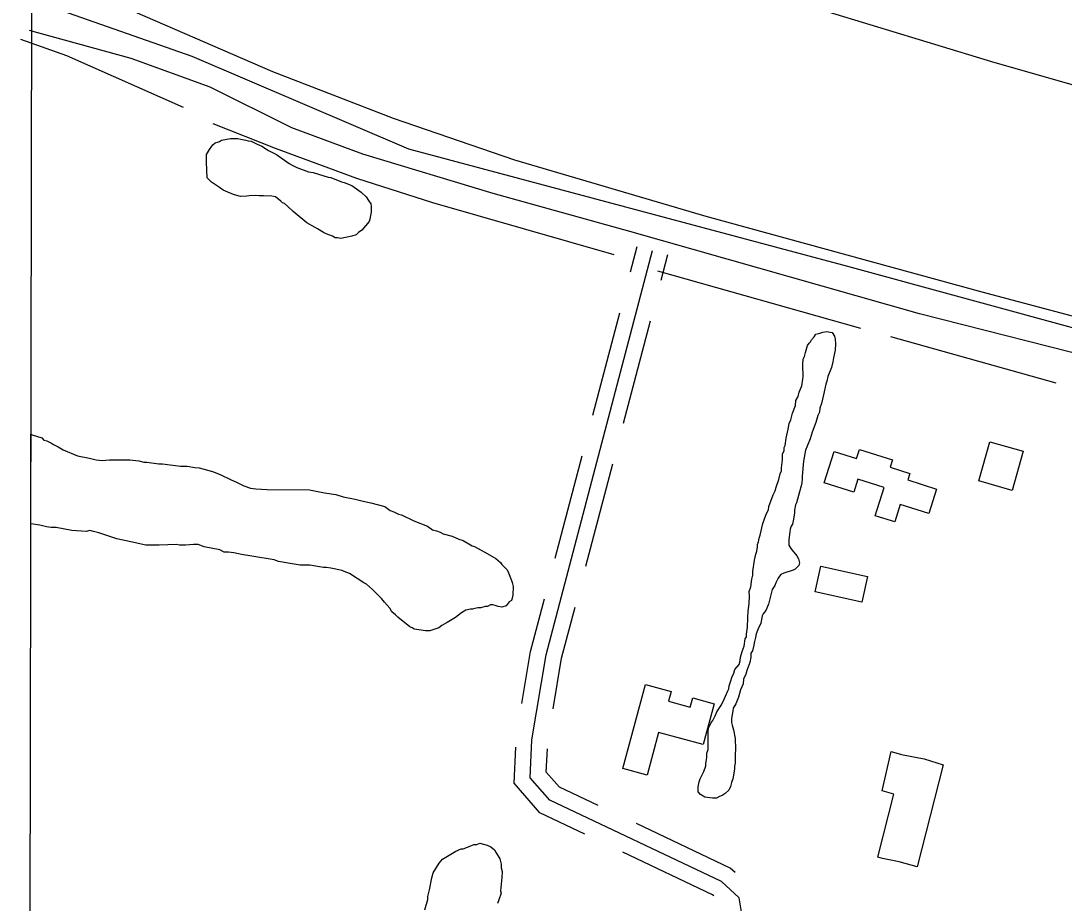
# Model space of a CAD drawing. Extents: x 3219052 to 3256913, y 800770 to 826146.
# Drawn here: x 3223219 to 3224206, y 811124 to 811959 of the extents above; entities that cross this region are included whole.
import ezdxf

# ---------------------------------------------------------------- set-up
doc = ezdxf.new("R2010")
doc.units = 0
for name, color, linetype in [('V-BLDG-OTLN', 7, 'Continuous'), ('V-GRID-FRAM', 7, 'Continuous'), ('V-LEVE-TOET', 7, 'Continuous'), ('V-ROAD-CNTR', 7, 'Continuous'), ('V-SITE-VEGE', 7, 'Continuous'), ('V-TOPO-SHOR', 7, 'Continuous')]:
    doc.layers.add(name, color=color, linetype=linetype)

msp = doc.modelspace()

# ---------------------------------------------------------------- linework, layer by layer
at = {"layer": 'V-BLDG-OTLN'}
for points in [[(3223988.01, 811551.55), (3224009.33, 811544.78), (3224012.02, 811553.26), (3224043.17, 811543.37), (3224040.97, 811536.44), (3224059.68, 811530.5), (3224057.76, 811524.47), (3224084.97, 811515.84), (3224077.64, 811492.73), (3224050.67, 811501.3), (3224045.42, 811484.75), (3224026.91, 811490.62), (3224035.39, 811517.34), (3224010.49, 811525.24), (3224006.59, 811512.95), (3223978.58, 811521.85)], [(3224124.83, 811523.65), (3224135.36, 811560.61), (3224167.05, 811551.58), (3224156.52, 811514.62)], [(3224019.79, 811432.99), (3224014.35, 811408.71), (3223970.14, 811418.62), (3223975.59, 811442.9)], [(3223864.29, 811274.04), (3223821.92, 811285.44), (3223811.1, 811245.22), (3223788.08, 811251.42), (3223809.49, 811330.96), (3223833.79, 811324.42), (3223831.28, 811315.09), (3223851.9, 811309.54), (3223854.23, 811318.22), (3223874.7, 811312.71)], [(3224029.44, 811167.44), (3224044.51, 811227.25), (3224033.51, 811230.26), (3224042.07, 811267.4), (3224051.76, 811264.72), (3224073.29, 811260.68), (3224091.2, 811254.84), (3224066.57, 811158.39), (3224049.49, 811162.91), (3224033.87, 811166.1)]]:
    msp.add_lwpolyline(points, close=True, dxfattribs=at)
at = {"layer": 'V-GRID-FRAM'}
for points in [[(3223248.62, 824370.11), (3254658.46, 824333.57), (3254645.23, 806146.92), (3223219.52, 806183.49), (3223248.62, 824370.11)], [(3223219.52, 806183.49), (3223248.62, 824370.11)]]:
    msp.add_lwpolyline(points, dxfattribs=at)
at = {"layer": 'V-LEVE-TOET'}
for points in [[(3224384.3, 811851.55), (3224290.56, 811876.24), (3224137.39, 811920.27), (3223975.6, 811969.24), (3223806.26, 812018.46), (3223674.83, 812052.82), (3223573.72, 812093.37), (3223443.68, 812154.43), (3223382.79, 812183.48), (3223317.23, 812210.65), (3223265.85, 812229.07), (3223229.21, 812236.59)], [(3223867.04, 811773.75), (3223685.91, 811827.21), (3223571.21, 811866.61), (3223456.97, 811910.55), (3223326.65, 811967.07), (3223255.21, 811993.84), (3223228.83, 812002.65)], [(3226384.72, 811447.56), (3226265.79, 811470.59), (3226085.03, 811500.66), (3226006.03, 811509.37), (3225947.08, 811512.21), (3225814.21, 811508.48), (3225726.3, 811501.01), (3225560.12, 811487.31), (3225467.41, 811482.59), (3225380.5, 811483.46), (3225314.16, 811485.21), (3225245.58, 811490.18), (3225083.41, 811508.27), (3224890.07, 811526.99), (3224759.85, 811542.36), (3224674.61, 811558.17), (3224535.96, 811590.77), (3224420.28, 811623.59), (3224260.95, 811666.89), (3224128.25, 811702.03), (3224000.38, 811737.32), (3223867.04, 811773.75)]]:
    msp.add_lwpolyline(points, dxfattribs=at)
at = {"layer": 'V-ROAD-CNTR'}
for points in [[(3223397.78, 811896.31), (3223322.96, 811923.37), (3223234.51, 811947.73), (3223226.59, 811949.84)], [(3224252.77, 811635), (3224068.88, 811681.7), (3223794.82, 811759.59), (3223665.35, 811795.55), (3223542.07, 811832.81), (3223474.99, 811857.56), (3223397.78, 811896.31)], [(3223903.21, 811098.85), (3223898.25, 811129), (3223881.35, 811144.57), (3223719, 811221.53), (3223700.48, 811242.69), (3223702.19, 811278.57), (3223715.49, 811359), (3223816.23, 811741.55)], [(3223795.38, 811721.28), (3223801.72, 811745.37)], [(3223824.39, 811713.64), (3223830.73, 811737.73)], [(3223759.73, 811585.9), (3223785.19, 811682.6)], [(3223788.74, 811578.26), (3223814.2, 811674.96)], [(3223724.08, 811450.51), (3223749.54, 811547.22)], [(3223753.09, 811442.87), (3223778.55, 811539.58)], [(3223692.65, 811312.79), (3223700.8, 811362.14), (3223713.89, 811411.83)], [(3223722.24, 811307.9), (3223730.17, 811355.86), (3223742.9, 811404.19)], [(3223752.11, 811189.23), (3223709.76, 811209.31), (3223685.2, 811237.36), (3223686.84, 811271.5)], [(3223764.96, 811216.34), (3223728.24, 811233.75), (3223715.75, 811248.02), (3223716.8, 811270.07)], [(3223894.51, 811152.84), (3223889.83, 811157.14), (3223801.1, 811199.21)], [(3223874.19, 811130.77), (3223872.86, 811131.99), (3223788.25, 811172.1)]]:
    msp.add_lwpolyline(points, dxfattribs=at)
at = {"layer": 'V-SITE-VEGE'}
for p, q in [((3223228, 811483.12), (3223228.14, 811567.69)), ((3223228.14, 811567.69), (3223229.14, 811567.19)), ((3223229.14, 811567.19), (3223238.31, 811564.32)), ((3223238.31, 811564.32), (3223240.42, 811562.19)), ((3223240.42, 811562.19), (3223243.24, 811561.47)), ((3223243.24, 811561.47), (3223247.47, 811559.33)), ((3223247.47, 811559.33), (3223249.58, 811557.91)), ((3223249.58, 811557.91), (3223253.82, 811555.77)), ((3223253.82, 811555.77), (3223258.75, 811552.92)), ((3223258.75, 811552.92), (3223272.15, 811547.21)), ((3223272.15, 811547.21), (3223283.45, 811545.04)), ((3223283.45, 811545.04), (3223289.8, 811543.59)), ((3223289.8, 811543.59), (3223295.45, 811542.86)), ((3223295.45, 811542.86), (3223302.52, 811543.54)), ((3223302.52, 811543.54), (3223321.6, 811543.45)), ((3223321.6, 811543.45), (3223330.07, 811542.7)), ((3223330.07, 811542.7), (3223335.01, 811541.27)), ((3223335.01, 811541.27), (3223337.84, 811541.25)), ((3223337.84, 811541.25), (3223349.14, 811539.79)), ((3223349.14, 811539.79), (3223352.67, 811539.77)), ((3223352.67, 811539.77), (3223369.62, 811537.58)), ((3223369.62, 811537.58), (3223375.98, 811537.55)), ((3223375.98, 811537.55), (3223383.04, 811536.1)), ((3223383.04, 811536.1), (3223387.28, 811536.08)), ((3223387.28, 811536.08), (3223399.98, 811532.49)), ((3223399.98, 811532.49), (3223407.03, 811529.63)), ((3223407.03, 811529.63), (3223417.61, 811524.64)), ((3223417.61, 811524.64), (3223422.54, 811522.5)), ((3223422.54, 811522.5), (3223429.59, 811518.93)), ((3223429.59, 811518.93), (3223435.95, 811516.78)), ((3223435.95, 811516.78), (3223440.89, 811516.05)), ((3223440.89, 811516.05), (3223451.48, 811515.3)), ((3223451.48, 811515.3), (3223491.76, 811515.11)), ((3223491.76, 811515.11), (3223505.88, 811512.22)), ((3223505.88, 811512.22), (3223516.47, 811510.76)), ((3223516.47, 811510.76), (3223523.53, 811508.61)), ((3223523.53, 811508.61), (3223534.82, 811506.44)), ((3223534.82, 811506.44), (3223542.59, 811504.29)), ((3223542.59, 811504.29), (3223549.65, 811502.84)), ((3223549.65, 811502.84), (3223563.05, 811499.24)), ((3223563.05, 811499.24), (3223567.99, 811495.69)), ((3223567.99, 811495.69), (3223571.51, 811494.26)), ((3223571.51, 811494.26), (3223575.74, 811492.12)), ((3223575.74, 811492.12), (3223578.57, 811491.4)), ((3223228.05, 811483.1), (3223228, 811483.12)), ((3223236.52, 811481.65), (3223228.05, 811483.1)), ((3223578.57, 811491.4), (3223590.55, 811485.69)), ((3223590.55, 811485.69), (3223603.25, 811480.69)), ((3223242.87, 811480.21), (3223236.52, 811481.65)), ((3223247.11, 811479.49), (3223242.87, 811480.21)), ((3223252.06, 811479.46), (3223247.11, 811479.49)), ((3223266.88, 811476.57), (3223252.06, 811479.46)), ((3223280.3, 811475.8), (3223266.88, 811476.57)), ((3223283.84, 811476.49), (3223280.3, 811475.8)), ((3223287.37, 811475.77), (3223283.84, 811476.49)), ((3223292.31, 811474.33), (3223287.37, 811475.77)), ((3223309.24, 811468.6), (3223292.31, 811474.33)), ((3223603.25, 811480.69), (3223608.18, 811477.13)), ((3223608.18, 811477.13), (3223611.71, 811476.41)), ((3223611.71, 811476.41), (3223615.23, 811474.98)), ((3223615.23, 811474.98), (3223618.05, 811473.55)), ((3223618.05, 811473.55), (3223626.52, 811471.4)), ((3223326.89, 811464.99), (3223309.24, 811468.6)), ((3223329.71, 811464.27), (3223326.89, 811464.99)), ((3223336.77, 811462.83), (3223329.71, 811464.27)), ((3223349.49, 811462.77), (3223336.77, 811462.83)), ((3223365.75, 811463.4), (3223349.49, 811462.77)), ((3223368.57, 811462.68), (3223365.75, 811463.4)), ((3223374.22, 811462.65), (3223368.57, 811462.68)), ((3223382, 811463.33), (3223374.22, 811462.65)), ((3223386.24, 811463.31), (3223382, 811463.33)), ((3223391.88, 811461.16), (3223386.24, 811463.31)), ((3223626.52, 811471.4), (3223632.87, 811468.54)), ((3223632.87, 811468.54), (3223637.1, 811467.11)), ((3223637.1, 811467.11), (3223645.56, 811462.13)), ((3223645.56, 811462.13), (3223647.68, 811461.41)), ((3223406.71, 811458.27), (3223391.88, 811461.16)), ((3223410.94, 811456.13), (3223406.71, 811458.27)), ((3223415.18, 811456.11), (3223410.94, 811456.13)), ((3223420.12, 811455.38), (3223415.18, 811456.11)), ((3223424.35, 811454.65), (3223420.12, 811455.38)), ((3223427.18, 811453.93), (3223424.35, 811454.65)), ((3223437.06, 811452.47), (3223427.18, 811453.93)), ((3223458.25, 811448.85), (3223437.06, 811452.47)), ((3223647.68, 811461.41), (3223659.66, 811454.99)), ((3223659.66, 811454.99), (3223668.12, 811450.01)), ((3223462.48, 811447.41), (3223458.25, 811448.85)), ((3223475.19, 811445.23), (3223462.48, 811447.41)), ((3223482.96, 811443.79), (3223475.19, 811445.23)), ((3223492.14, 811443.74), (3223482.96, 811443.79)), ((3223504.85, 811441.57), (3223492.14, 811443.74)), ((3223668.12, 811450.01), (3223672.34, 811446.46)), ((3223672.34, 811446.46), (3223673.74, 811444.33)), ((3223673.74, 811444.33), (3223678.67, 811439.36)), ((3223507.68, 811441.56), (3223504.85, 811441.57)), ((3223511.91, 811440.83), (3223507.68, 811441.56)), ((3223522.5, 811438.66), (3223511.91, 811440.83)), ((3223524.62, 811437.94), (3223522.5, 811438.66)), ((3223529.56, 811435.8), (3223524.62, 811437.94)), ((3223542.94, 811427.26), (3223529.56, 811435.8)), ((3223678.67, 811439.36), (3223680.07, 811436.53)), ((3223680.07, 811436.53), (3223682.86, 811429.45)), ((3223545.76, 811425.83), (3223542.94, 811427.26)), ((3223551.39, 811420.86), (3223545.76, 811425.83)), ((3223682.86, 811429.45), (3223683.56, 811427.33)), ((3223683.56, 811427.33), (3223684.25, 811423.79)), ((3223684.25, 811423.79), (3223684.21, 811415.31)), ((3223559.83, 811412.34), (3223551.39, 811420.86)), ((3223684.21, 811415.31), (3223683.49, 811412.49)), ((3223562.64, 811408.8), (3223559.83, 811412.34)), ((3223567.56, 811403.12), (3223562.64, 811408.8)), ((3223569.67, 811399.58), (3223567.56, 811403.12)), ((3223650.95, 811403.45), (3223648.12, 811402.76)), ((3223653.77, 811403.44), (3223650.95, 811403.45)), ((3223658.02, 811404.83), (3223653.77, 811403.44)), ((3223660.14, 811404.82), (3223658.02, 811404.83)), ((3223662.97, 811406.22), (3223660.14, 811404.82)), ((3223665.09, 811406.21), (3223662.97, 811406.22)), ((3223667.21, 811405.5), (3223665.09, 811406.21)), ((3223670.03, 811404.78), (3223667.21, 811405.5)), ((3223673.56, 811404.05), (3223670.03, 811404.78)), ((3223677.81, 811405.45), (3223673.56, 811404.05)), ((3223680.65, 811408.97), (3223677.81, 811405.45)), ((3223682.77, 811410.37), (3223680.65, 811408.97)), ((3223683.49, 811412.49), (3223682.77, 811410.37)), ((3223573.19, 811396.74), (3223569.67, 811399.58)), ((3223575.3, 811394.61), (3223573.19, 811396.74)), ((3223586.56, 811385.37), (3223575.3, 811394.61)), ((3223629.71, 811394.36), (3223621.91, 811389.45)), ((3223635.38, 811398.58), (3223629.71, 811394.36)), ((3223639.63, 811401.38), (3223635.38, 811398.58)), ((3223643.87, 811402.07), (3223639.63, 811401.38)), ((3223645.99, 811402.06), (3223643.87, 811402.07)), ((3223648.12, 811402.76), (3223645.99, 811402.06)), ((3223588.68, 811384.66), (3223586.56, 811385.37)), ((3223590.79, 811383.23), (3223588.68, 811384.66)), ((3223595.03, 811382.51), (3223590.79, 811383.23)), ((3223614.12, 811384.54), (3223605.62, 811381.75)), ((3223616.95, 811386.65), (3223614.12, 811384.54)), ((3223621.91, 811389.45), (3223616.95, 811386.65)), ((3223601.38, 811381.77), (3223595.03, 811382.51)), ((3223605.62, 811381.75), (3223601.38, 811381.77))]:
    msp.add_line(p, q, dxfattribs=at)
msp.add_lwpolyline([(3223394.81, 811810.25), (3223394.25, 811825.17), (3223394.18, 811832.43), (3223396.95, 811837.3), (3223400.13, 811841.77), (3223402.53, 811843.41), (3223406.55, 811844.66), (3223408.56, 811845.89), (3223417, 811847.59), (3223423.86, 811847.67), (3223426.69, 811846.89), (3223431.54, 811846.14), (3223433.56, 811845.35), (3223436.39, 811844.98), (3223442.07, 811842.21), (3223446.53, 811840.24), (3223453.02, 811836.28), (3223460.32, 811832.32), (3223472.51, 811823.98), (3223475.35, 811822.4), (3223477.78, 811821.21), (3223479.81, 811820.02), (3223490.75, 811816.1), (3223495.19, 811815.34), (3223500.04, 811813.79), (3223509.35, 811811.06), (3223511.77, 811810.68), (3223521.9, 811806.75), (3223524.33, 811805.97), (3223531.62, 811803.23), (3223540.56, 811796.87), (3223545.44, 811792.48), (3223547.5, 811788.88), (3223549.55, 811785.67), (3223549.98, 811783.26), (3223550.04, 811778.01), (3223549.26, 811774.78), (3223548.9, 811771.14), (3223548.11, 811769.12), (3223541.34, 811760.98), (3223538.14, 811758.53), (3223535.74, 811756.49), (3223531.72, 811755.23), (3223521.26, 811753.1), (3223518.03, 811753.47), (3223516.01, 811753.45), (3223513.57, 811755.04), (3223507.5, 811757.4), (3223505.07, 811758.58), (3223499.38, 811762.15), (3223496.95, 811763.33), (3223489.24, 811767.69), (3223478.25, 811776.85), (3223476.22, 811778.44), (3223471.33, 811783.23), (3223468.07, 811786.02), (3223466.05, 811786.8), (3223464.42, 811788.4), (3223459.54, 811792.38), (3223455.9, 811793.15), (3223448.23, 811793.47), (3223444.2, 811793.43), (3223440.56, 811793.8), (3223434.52, 811793.33), (3223432.51, 811792.9), (3223426.46, 811792.84), (3223420.79, 811794.39), (3223416.75, 811795.96), (3223414.32, 811796.74), (3223409.86, 811798.72), (3223406.61, 811801.1), (3223398.89, 811806.26)], close=True, dxfattribs=at)
for points in [[(3223871.28, 811294.42), (3223873.22, 811296.83), (3223875.66, 811301.17), (3223877.13, 811305.03), (3223881.51, 811311.78), (3223883.95, 811317.09), (3223885.42, 811319.98), (3223887.37, 811324.81), (3223888.35, 811326.74), (3223888.85, 811329.64), (3223890.32, 811334.47), (3223891.3, 811337.37), (3223893.25, 811341.71), (3223894.24, 811345.09), (3223898.13, 811349.91), (3223899.11, 811353.29), (3223899.61, 811356.67), (3223901.08, 811361.99), (3223903.04, 811367.3), (3223904.04, 811374.06), (3223905.02, 811375.99), (3223905.03, 811378.41), (3223906.03, 811385.18), (3223906.55, 811393.88), (3223906.58, 811400.17), (3223907.58, 811407.42), (3223908.1, 811414.67), (3223907.63, 811419.02), (3223909.1, 811423.37), (3223910.1, 811430.62), (3223911.09, 811434.48), (3223911.1, 811437.87), (3223912.6, 811448.5), (3223914.08, 811454.3), (3223915.06, 811457.19), (3223915.56, 811461.06), (3223915.57, 811463.48), (3223916.55, 811465.89), (3223917.05, 811469.27), (3223918.03, 811472.17), (3223920.5, 811483.29), (3223921.96, 811486.66), (3223923.92, 811491.97), (3223925.88, 811496.32), (3223926.37, 811499.22), (3223930.29, 811510.32), (3223932.25, 811514.18), (3223933.23, 811517.56), (3223935.68, 811524.81), (3223937.15, 811530.12), (3223938.14, 811533.01), (3223938.15, 811535.92), (3223939.15, 811543.65), (3223939.17, 811548.97), (3223940.64, 811552.35), (3223940.65, 811555.25), (3223941.63, 811557.18), (3223942.63, 811563.95), (3223944.6, 811572.64), (3223945.59, 811577.96), (3223947.06, 811581.34), (3223948.54, 811587.62), (3223951.47, 811594.86), (3223951.98, 811599.69), (3223953.93, 811603.55), (3223954.92, 811607.42), (3223957.36, 811613.69), (3223958.36, 811619.97), (3223958.85, 811622.39), (3223958.87, 811624.81), (3223958.4, 811630.13), (3223958.42, 811634), (3223958.93, 811638.83), (3223959.91, 811641.25), (3223960.89, 811645.11), (3223962.86, 811651.87), (3223964.32, 811653.8), (3223965.77, 811655.24), (3223966.75, 811657.17), (3223969.18, 811660.06), (3223970.64, 811662.48), (3223974.52, 811663.43), (3223977.42, 811664.38), (3223980.81, 811664.85), (3223986.13, 811663.86), (3223988.53, 811660.46), (3223989, 811657.56), (3223989.46, 811653.2), (3223988.95, 811647.4), (3223987.47, 811640.15), (3223986.96, 811636.29), (3223985.49, 811630.97), (3223982.07, 811622.29), (3223981.08, 811617.94), (3223980.1, 811615.04), (3223978.12, 811604.89), (3223976.15, 811596.68), (3223974.68, 811592.33)], [(3223974.68, 811592.33), (3223974.17, 811588.47), (3223972.71, 811585.57), (3223970.75, 811578.81), (3223967.32, 811569.64), (3223965.35, 811563.36), (3223962.42, 811556.6), (3223960.95, 811552.74), (3223958.97, 811542.11), (3223957.94, 811528.09), (3223957.93, 811525.67), (3223957.43, 811521.81), (3223956.93, 811518.91), (3223955.46, 811513.11), (3223952.51, 811502.97), (3223951.53, 811501.04), (3223950.54, 811495.72), (3223950.53, 811493.3), (3223949.53, 811487.51), (3223948.54, 811482.67), (3223947.57, 811480.74), (3223946.59, 811477.84), (3223946.09, 811475.43), (3223945.09, 811468.18), (3223945.07, 811462.86), (3223946.99, 811459.47), (3223948.43, 811458.01), (3223952.76, 811452.67), (3223954.2, 811449.76), (3223955.15, 811445.89), (3223954.65, 811443.47), (3223951.25, 811440.1), (3223949.31, 811439.14), (3223940.6, 811436.28), (3223937.69, 811434.84), (3223936.23, 811433.4), (3223935.25, 811431.47), (3223932.82, 811427.13), (3223931.84, 811424.72), (3223929.4, 811420.86), (3223925.95, 811406.85), (3223923.51, 811401.06), (3223921.08, 811397.68), (3223920.1, 811395.75), (3223918.62, 811388.99), (3223916.17, 811383.68), (3223914.22, 811378.85), (3223913.72, 811375.47), (3223912.74, 811371.6), (3223912.24, 811368.22), (3223910.76, 811362.91), (3223909.3, 811360.5), (3223909.28, 811356.63), (3223908.29, 811351.8), (3223905.35, 811344.07), (3223904.37, 811340.69), (3223902.42, 811335.87), (3223901.91, 811331.51), (3223899.47, 811325.72), (3223897.5, 811318.96), (3223895.06, 811312.68), (3223892.62, 811308.34), (3223892.12, 811305.93), (3223891.12, 811298.68), (3223891.11, 811294.81), (3223891.58, 811292.39), (3223893.01, 811288.03), (3223894.42, 811279.8), (3223894.41, 811276.42), (3223894.88, 811273.03), (3223894.86, 811270.13), (3223894.35, 811264.33), (3223894.32, 811256.59), (3223893.82, 811253.69), (3223893.81, 811250.79), (3223892.31, 811241.61), (3223890.85, 811238.23), (3223889.86, 811234.36), (3223888.4, 811230.98), (3223885, 811227.61), (3223882.08, 811225.69), (3223879.66, 811224.74), (3223876.75, 811223.3), (3223872.89, 811223.32), (3223865.64, 811224.32), (3223861.78, 811226.75), (3223859.37, 811229.18), (3223859.39, 811234.02), (3223860.38, 811238.85), (3223861.36, 811241.75), (3223864.78, 811248.5), (3223866.74, 811253.81), (3223866.75, 811256.23), (3223867.25, 811259.61), (3223867.74, 811262.03), (3223867.76, 811265.9), (3223868.74, 811269.28), (3223868.8, 811281.85), (3223868.82, 811286.69), (3223869.32, 811289.59), (3223871.28, 811294.42)], [(3223600.89, 811117.5), (3223603.76, 811127.38), (3223603.77, 811130.21), (3223605.21, 811136.56), (3223607.38, 811147.85), (3223608.82, 811152.8), (3223614.51, 811161.96), (3223617.36, 811165.47), (3223630.11, 811173.19), (3223635.07, 811175.29), (3223637.19, 811175.28), (3223644.27, 811178.07), (3223647.1, 811179.47), (3223649.92, 811179.46), (3223652.76, 811180.86), (3223659.81, 811178.71), (3223663.34, 811177.28), (3223666.86, 811174.43), (3223668.26, 811171.6), (3223671.77, 811165.93), (3223673.16, 811160.98), (3223673.14, 811157.45), (3223673.83, 811153.91), (3223673.81, 811148.26), (3223672.34, 811135.55), (3223673.03, 811133.42), (3223670.89, 811127.07), (3223669.46, 811123.55)]]:
    msp.add_lwpolyline(points, dxfattribs=at)
at = {"layer": 'V-TOPO-SHOR'}
for p, q in [((3224013.46, 811667.71), (3223821.13, 811722)), ((3224198.11, 811616), (3224041.67, 811659.95))]:
    msp.add_line(p, q, dxfattribs=at)
for points in [[(3223226.35, 811979.85), (3223380.2, 811925.64), (3223585.3, 811837.97), (3224000.76, 811726.76), (3224559.82, 811574.19), (3224706.03, 811545.66), (3224854.81, 811524.82), (3225011.29, 811503.96), (3225185.73, 811480.5), (3225334.53, 811467.36), (3225465.42, 811474.78), (3225596.28, 811474.51), (3225727.18, 811489.63), (3225878.6, 811502.14), (3225994.07, 811501.9), (3226140.32, 811496.46), (3226224.97, 811480.89), (3226330.13, 811462.71), (3226632.79, 811397.92), (3227020.04, 811297.04), (3227266.26, 811242.64), (3227376.57, 811229.57), (3227474.09, 811234.5)], [(3223372.4, 811876.9), (3223262.16, 811925.89), (3223218.57, 811941.37)], [(3223780.1, 811737.48), (3223608.28, 811786.6), (3223536.48, 811809.84), (3223459.56, 811838.23), (3223400.59, 811861.45)]]:
    msp.add_lwpolyline(points, dxfattribs=at)

doc.saveas('drawing.dxf')
